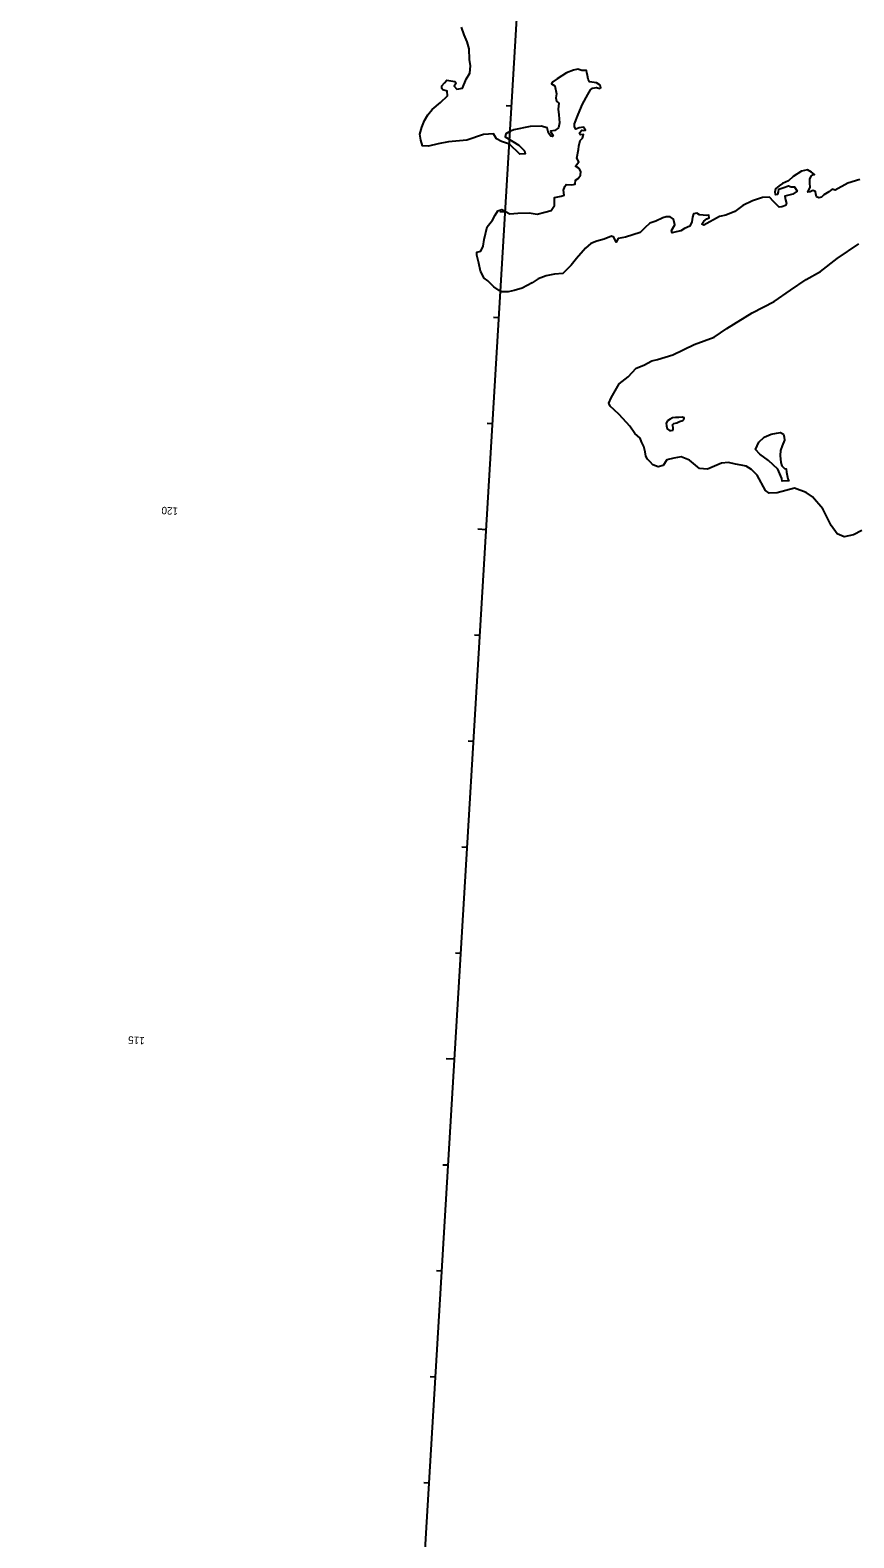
# Model space of a CAD drawing. Extents: x 3040896 to 3051146, y 687568 to 732976.
# Drawn here: x 3047629 to 3048406, y 699210 to 700631 of the extents above; entities that cross this region are included whole.
import ezdxf

# ---------------------------------------------------------------- set-up
doc = ezdxf.new("R2010")
doc.units = 0
for name, color, linetype in [('Default', 7, 'Continuous'), ('Exist Hydro Stream or Body of Water', 7, 'Continuous'), ('Prop Horizontal Alignment', 7, 'Continuous'), ('Prop Horizontal Alignment Tick Label', 7, 'Continuous'), ('Prop Horizontal Alignment Tick Large', 7, 'Continuous'), ('Prop Horizontal Alignment Tick Small', 7, 'Continuous')]:
    doc.layers.add(name, color=color, linetype=linetype)

msp = doc.modelspace()

# ---------------------------------------------------------------- linework, layer by layer
at = {"layer": 'Default'}
msp.add_line((3047629.1, 692967.4), (3048162.1, 701885.7), dxfattribs=at)
at = {"layer": 'Exist Hydro Stream or Body of Water'}
for points in [[(3048411.1, 700490.6), (3048399.8, 700487), (3048387.9, 700480.3), (3048385.1, 700481.3), (3048381.9, 700478.8), (3048377.3, 700476.1), (3048375.1, 700473.7), (3048372.4, 700473.1), (3048370.3, 700474.2), (3048369.8, 700476.8), (3048369.3, 700479.1), (3048366.9, 700480), (3048364.3, 700478.8), (3048362.3, 700478.4), (3048364.5, 700483.3), (3048364.1, 700486.9), (3048364, 700491.2), (3048365.6, 700493.8), (3048366.9, 700494.9), (3048368.3, 700495.2), (3048365.6, 700497.4), (3048361.7, 700499.5), (3048356.3, 700498.4), (3048348.2, 700493.3), (3048343.8, 700489.2), (3048338.2, 700486.7), (3048335, 700484.4), (3048331.6, 700481.8), (3048331.1, 700478.4), (3048331.5, 700476.6), (3048332.1, 700476.3), (3048333.9, 700476.7), (3048334.4, 700478.9), (3048334.9, 700481.2), (3048338.6, 700482.5), (3048343.8, 700484.4), (3048346.3, 700483.5), (3048349.7, 700483.4), (3048352.1, 700479.4), (3048347.9, 700476.6), (3048344.1, 700475.7), (3048340.5, 700474.9), (3048341.2, 700471.3), (3048341.9, 700467.8), (3048341, 700465.8), (3048337.8, 700464.7), (3048335.1, 700464.4), (3048329.9, 700469.6), (3048326, 700473.9), (3048319.9, 700473.5), (3048319.4, 700473.6), (3048309.9, 700470.4), (3048301, 700465.9), (3048293.4, 700460.4), (3048284.9, 700457), (3048279, 700455.5), (3048264.1, 700447.5), (3048262.2, 700448.3), (3048264, 700451.1), (3048267, 700453.3), (3048269.1, 700454.3), (3048269, 700456.7), (3048267.1, 700456.6), (3048260.1, 700457.1), (3048257.6, 700458.8), (3048254.3, 700458), (3048253.4, 700455), (3048252.9, 700450.7), (3048250.8, 700446.4), (3048245.9, 700444.4), (3048242.5, 700442.1), (3048237.9, 700441.1), (3048234.2, 700440.3), (3048233.5, 700442.5), (3048236.7, 700447.8), (3048235.6, 700453.2), (3048232.3, 700455.4), (3048228.6, 700455.2), (3048225.4, 700454.2), (3048218.8, 700451.2), (3048213.1, 700449.3), (3048208.5, 700445), (3048204, 700440.6), (3048190.3, 700436), (3048183.4, 700434.9), (3048181.5, 700431.3), (3048179.2, 700436), (3048177.2, 700437.1), (3048170.1, 700434.3), (3048163.2, 700432.5), (3048157.5, 700430.2), (3048152.7, 700425.6), (3048144.1, 700416), (3048139.2, 700409.6), (3048131.3, 700401.9), (3048123.3, 700401.2), (3048115.4, 700399.6), (3048107.9, 700396.9), (3048102.3, 700393.1), (3048092.8, 700388), (3048085.2, 700385.8), (3048079.6, 700384.6), (3048073.7, 700384.6), (3048071.1, 700385.9), (3048066.2, 700389.4), (3048060.5, 700395.1), (3048057.1, 700397.5), (3048053.6, 700404.1), (3048052.1, 700411.6), (3048050.3, 700419.3), (3048050.2, 700421.9), (3048054, 700422.8), (3048056.2, 700427.5), (3048057.1, 700433.9), (3048059.9, 700445.9), (3048064.9, 700452.1), (3048067.3, 700456.8), (3048070, 700460.9), (3048073.7, 700462.3), (3048081.4, 700458.2), (3048088.8, 700458.8), (3048099.4, 700459), (3048107, 700457.8), (3048114.3, 700459.7), (3048120.3, 700461.2), (3048123.3, 700465.9), (3048123.3, 700473.5), (3048129.5, 700474.8), (3048132.5, 700475.8), (3048131.7, 700480.5), (3048133.1, 700484), (3048134.5, 700485.7), (3048139.6, 700485.4), (3048142.7, 700486.1), (3048143, 700489.8), (3048145.8, 700491.4), (3048147.8, 700494.7), (3048148.2, 700498.1), (3048146.5, 700500.9), (3048143.3, 700502.9), (3048146.3, 700507), (3048144.5, 700510.5), (3048145.9, 700518.7), (3048146.2, 700521.8), (3048147.6, 700527.2), (3048149.8, 700529.5), (3048150.8, 700533), (3048148, 700532.5), (3048146.9, 700534.5), (3048149.2, 700536.9), (3048150.7, 700536.7), (3048152.5, 700536.8), (3048150.6, 700539.9), (3048146.7, 700539), (3048143.5, 700538), (3048142.1, 700540.1), (3048142.1, 700543), (3048145.8, 700551.8), (3048149.9, 700561.6), (3048154.7, 700570.5), (3048157.2, 700575.1), (3048159.3, 700576.5), (3048162.8, 700577.2), (3048166, 700576.1), (3048166.9, 700576.7), (3048166.3, 700579.5), (3048162.8, 700581.7), (3048156.3, 700582.6), (3048155, 700585), (3048154.5, 700588.4), (3048153.9, 700591.2), (3048153.6, 700593.2), (3048149.2, 700593.2), (3048145.4, 700594.4), (3048141.4, 700593.5), (3048134.7, 700590.9), (3048125.8, 700585.4), (3048121.9, 700582.4), (3048120.4, 700580.7), (3048123.8, 700578.7), (3048125.3, 700571.2), (3048124.7, 700567.3), (3048125.4, 700564.4), (3048127.5, 700562.4), (3048126.8, 700556.6), (3048127.4, 700551.3), (3048128, 700544), (3048127, 700539.1), (3048123.8, 700536.7), (3048119.7, 700535.9), (3048119.7, 700535.6), (3048122, 700531.7), (3048121.6, 700531.1), (3048120, 700531.4), (3048117.8, 700534), (3048116.3, 700539.1), (3048110.7, 700540.7), (3048100.4, 700540.5), (3048084.9, 700537.3), (3048081.4, 700535.6), (3048077.6, 700533.6), (3048076.8, 700530.8), (3048089.7, 700522.8), (3048095.1, 700517.5), (3048095.6, 700514.6), (3048090.6, 700514.4), (3048081, 700523.7), (3048073.4, 700526.3), (3048068.6, 700528.8), (3048065.8, 700533.5), (3048056.3, 700532.9), (3048040.7, 700527.5), (3048023.4, 700526.1), (3048013.8, 700524.2), (3048004.5, 700522), (3047998.8, 700522.3), (3047997.4, 700527.6), (3047996.3, 700533.1), (3047998.3, 700539.9), (3048000.8, 700546), (3048003.9, 700551.4), (3048008.1, 700556.3), (3048015.9, 700563.1), (3048022.4, 700569.4), (3048022.3, 700573.6), (3048018.2, 700574.9), (3048017, 700576.1), (3048017.1, 700578.8), (3048019.8, 700581.7), (3048022, 700584), (3048029.5, 700582.8), (3048030.8, 700581.2), (3048028.9, 700578.5), (3048031.2, 700575.7), (3048036.7, 700576.6), (3048040.2, 700584.9), (3048043.6, 700590.6), (3048044.2, 700597.6), (3048043.2, 700603.7), (3048042.9, 700613.7), (3048041.1, 700620.1), (3048038.3, 700626.9), (3048035.8, 700634)], [(3048215.1, 700319.7), (3048220.6, 700320.8), (3048235, 700325.1), (3048255.1, 700335), (3048273.9, 700342), (3048285.7, 700349.9), (3048309.7, 700364.8), (3048330.5, 700375.5), (3048345.7, 700386.2), (3048360.7, 700396.2), (3048374.1, 700403.6), (3048389.8, 700416), (3048410.3, 700429.8)], [(3048205.3, 700243.2), (3048204.1, 700246.6), (3048199.1, 700251.1), (3048194.3, 700258.1), (3048184.4, 700269.1), (3048179.7, 700273.4), (3048175.9, 700276.8), (3048174.7, 700279.8), (3048176.7, 700284.8), (3048184.2, 700297.8), (3048192.8, 700304.6), (3048200.2, 700312.8), (3048207.5, 700315.5), (3048215.1, 700319.7)], [(3048235.1, 700254.2), (3048235.1, 700256.8), (3048234.6, 700259.2), (3048235.9, 700260.5), (3048238.6, 700261.1), (3048241.3, 700262.4), (3048244.3, 700263.3), (3048245.4, 700264.3), (3048245.5, 700265.8), (3048243.8, 700266.6), (3048240.6, 700266.3), (3048237.4, 700266.2), (3048234.7, 700266), (3048232.5, 700264.7), (3048229.8, 700263), (3048228.6, 700260.8), (3048228.9, 700258.3), (3048229.7, 700255.6), (3048231.8, 700253.8), (3048233.4, 700253.8), (3048235.1, 700254.2)], [(3048260.1, 700218.2), (3048250.5, 700225.8), (3048242.8, 700229), (3048235.8, 700227.9), (3048229.1, 700226.3), (3048225.7, 700220.8), (3048221.1, 700219.7), (3048216.1, 700221.4), (3048213.5, 700224.3), (3048211.1, 700226.8), (3048209.6, 700229.6), (3048208.7, 700233.9), (3048207.7, 700238.9), (3048205.3, 700243.2)], [(3048337.7, 700208.7), (3048334, 700217.6), (3048325.2, 700225.7), (3048316.9, 700231.6), (3048312.7, 700236), (3048316.1, 700243), (3048321.1, 700247.6), (3048327.7, 700250.3), (3048332.5, 700251.3), (3048336.5, 700252.1), (3048339.2, 700250.6), (3048339.8, 700247.7), (3048340.3, 700244.8), (3048338, 700239.4), (3048336.3, 700235), (3048336, 700230.2), (3048336.7, 700223.8), (3048337.6, 700220.5), (3048340.1, 700218.2), (3048341.7, 700217.7), (3048342, 700214.7), (3048343.3, 700208.3), (3048344.3, 700206.5), (3048337.9, 700206.3), (3048337.7, 700208.7)], [(3048413.1, 700159.6), (3048405.2, 700155.7), (3048396.4, 700153.6), (3048389.7, 700156.5), (3048384.1, 700164.5), (3048376.3, 700180.2), (3048366.7, 700191.3), (3048360.6, 700195.5), (3048349.6, 700199.5), (3048333.3, 700195.1), (3048325.6, 700195), (3048322.2, 700197.5), (3048314.5, 700211.7), (3048309, 700217.1), (3048303.9, 700220.4), (3048299.3, 700221.2), (3048294.1, 700222.2), (3048287.4, 700223.7), (3048280.7, 700223), (3048267.5, 700217.5), (3048260.1, 700218.2)]]:
    msp.add_lwpolyline(points, dxfattribs=at)
at = {"layer": 'Prop Horizontal Alignment'}
msp.add_line((3047629.1, 692967.4), (3048162.1, 701885.7), dxfattribs=at)
at = {"layer": 'Prop Horizontal Alignment Tick Large'}
for p, q in [((3048059, 700160.4), (3048051, 700160.9)), ((3048029.2, 699661.3), (3048021.2, 699661.7))]:
    msp.add_line(p, q, dxfattribs=at)
at = {"layer": 'Prop Horizontal Alignment Tick Small'}
for p, q in [((3048082.9, 700559.7), (3048077.9, 700560)), ((3048076.9, 700459.8), (3048071.9, 700460.1)), ((3048070.9, 700360), (3048065.9, 700360.3)), ((3048065, 700260.2), (3048060, 700260.5)), ((3048053, 700060.6), (3048048, 700060.9)), ((3048047.1, 699960.7), (3048042.1, 699961)), ((3048041.1, 699860.9), (3048036.1, 699861.2)), ((3048035.1, 699761.1), (3048030.1, 699761.4)), ((3048023.2, 699561.4), (3048018.2, 699561.7)), ((3048017.2, 699461.6), (3048012.2, 699461.9)), ((3048011.3, 699361.8), (3048006.3, 699362.1)), ((3048005.3, 699262), (3048000.3, 699262.3))]:
    msp.add_line(p, q, dxfattribs=at)

# ---------------------------------------------------------------- texts
at = {"layer": 'Prop Horizontal Alignment Tick Label'}
for s, p in [('120', (3047768.7, 700181.2)), ('115', (3047737.2, 699682.2))]:
    msp.add_text(s, height=7, rotation=176.5796, dxfattribs=at).set_placement(p)

doc.saveas('drawing.dxf')
